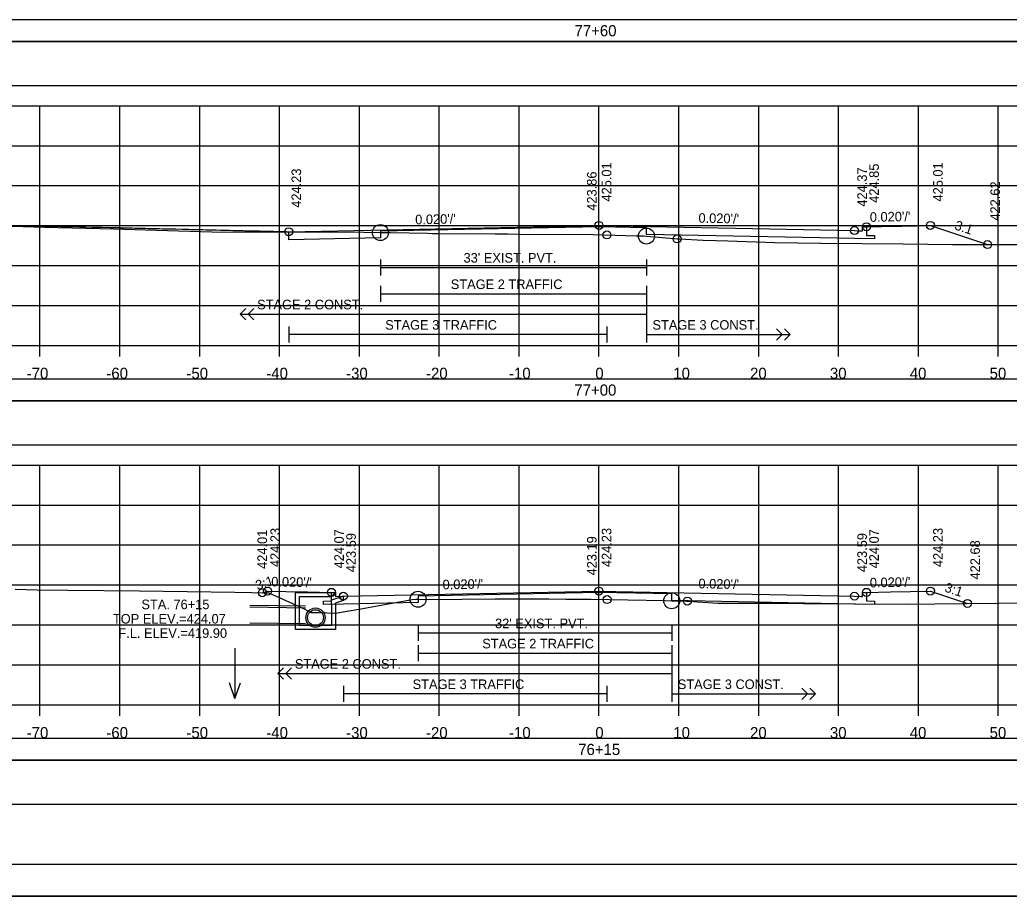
# Model space of a CAD drawing. Extents: x 1371057 to 1372761, y 380005 to 390517.
# Drawn here: x 1371488.3 to 1371612.2, y 387258.6 to 387368.3 of the extents above; entities that cross this region are included whole.
import ezdxf

# ---------------------------------------------------------------- set-up
doc = ezdxf.new("R2010")
doc.units = 0
for name, color, linetype in [('R_Alt Surface', 7, 'Continuous'), ('R_Axis', 7, 'Continuous'), ('R_Axis Annot', 7, 'Continuous'), ('R_Border', 7, 'Continuous'), ('R_Detour', 7, 'Continuous'), ('R_Dimension', 7, 'Continuous'), ('R_Exist Surface', 7, 'Continuous'), ('R_Fin Surface', 7, 'Continuous'), ('R_Grid', 7, 'Continuous'), ('R_No Plot', 7, 'Continuous'), ('R_Striping', 7, 'Continuous'), ('R_Water', 7, 'Continuous'), ('R_Water Annot', 7, 'Continuous'), ('R_Xsect Elev', 7, 'Continuous'), ('R_Xsect Slope', 7, 'Continuous')]:
    doc.layers.add(name, color=color, linetype=linetype)

msp = doc.modelspace()

# ---------------------------------------------------------------- linework, layer by layer
at = {"layer": 'R_Alt Surface'}
for points in [[(1371594.37, 387342.4), (1371594.37, 387341.32), (1371595.37, 387341.3), (1371595.37, 387340.87), (1371592.87, 387340.92), (1371566.81, 387341.44), (1371566.81, 387342.27), (1371560.87, 387342.39), (1371533.5, 387341.84), (1371533.5, 387341.01), (1371522.02, 387340.78), (1371522.02, 387341.78)], [(1371533.5, 387338.31), (1371533.5, 387336.31)], [(1371566.81, 387338.31), (1371566.81, 387336.31)], [(1371533.5, 387337.31), (1371566.81, 387337.31)], [(1371594.37, 387296.62), (1371594.37, 387295.54), (1371595.37, 387295.52), (1371595.37, 387295.09), (1371592.87, 387295.14), (1371569.99, 387295.6), (1371569.98, 387296.43), (1371560.87, 387296.61), (1371538.22, 387296.16), (1371538.22, 387295.33), (1371528.87, 387295.14), (1371526.37, 387295.09), (1371526.37, 387295.52), (1371527.37, 387295.54), (1371527.37, 387296.62)], [(1371594.37, 387296.62), (1371594.37, 387295.54), (1371595.37, 387295.52), (1371595.37, 387295.09), (1371592.87, 387295.14), (1371569.99, 387295.6), (1371569.98, 387296.43), (1371560.87, 387296.61), (1371538.22, 387296.16), (1371538.22, 387295.33), (1371528.87, 387295.14), (1371526.37, 387295.09), (1371526.37, 387295.52), (1371527.37, 387295.54), (1371527.37, 387296.62)], [(1371538.22, 387292.53), (1371538.22, 387290.53)], [(1371538.22, 387291.53), (1371569.98, 387291.53)], [(1371569.98, 387292.53), (1371569.98, 387290.53)]]:
    msp.add_lwpolyline(points, dxfattribs=at)
at = {"layer": 'R_Axis'}
for p, q in [((1371410.87, 387327.55), (1371710.87, 387327.55)), ((1371490.87, 387326.15), (1371490.87, 387327.55)), ((1371500.87, 387326.15), (1371500.87, 387327.55)), ((1371510.87, 387326.15), (1371510.87, 387327.55)), ((1371520.87, 387326.15), (1371520.87, 387327.55)), ((1371530.87, 387326.15), (1371530.87, 387327.55)), ((1371540.87, 387326.15), (1371540.87, 387327.55)), ((1371550.87, 387326.15), (1371550.87, 387327.55)), ((1371560.87, 387326.15), (1371560.87, 387327.55)), ((1371570.87, 387326.15), (1371570.87, 387327.55)), ((1371580.87, 387326.15), (1371580.87, 387327.55)), ((1371590.87, 387326.15), (1371590.87, 387327.55)), ((1371600.87, 387326.15), (1371600.87, 387327.55)), ((1371610.87, 387326.15), (1371610.87, 387327.55)), ((1371410.87, 387282.55), (1371710.87, 387282.55)), ((1371490.87, 387281.15), (1371490.87, 387282.55)), ((1371500.87, 387281.15), (1371500.87, 387282.55)), ((1371510.87, 387281.15), (1371510.87, 387282.55)), ((1371520.87, 387281.15), (1371520.87, 387282.55)), ((1371530.87, 387281.15), (1371530.87, 387282.55)), ((1371540.87, 387281.15), (1371540.87, 387282.55)), ((1371550.87, 387281.15), (1371550.87, 387282.55)), ((1371560.87, 387281.15), (1371560.87, 387282.55)), ((1371570.87, 387281.15), (1371570.87, 387282.55)), ((1371580.87, 387281.15), (1371580.87, 387282.55)), ((1371590.87, 387281.15), (1371590.87, 387282.55)), ((1371600.87, 387281.15), (1371600.87, 387282.55)), ((1371610.87, 387281.15), (1371610.87, 387282.55))]:
    msp.add_line(p, q, dxfattribs=at)
at = {"layer": 'R_Border'}
msp.add_line((1371719.05, 387262.55), (1371402.87, 387262.55), dxfattribs=at)
at = {"layer": 'R_Detour'}
for points in [[(1371407.72, 387365.6), (1371714.03, 387365.6), (1371714.03, 387368.3), (1371407.72, 387368.3)], [(1371407.72, 387320.6), (1371714.03, 387320.6), (1371714.03, 387323.3), (1371407.72, 387323.3)], [(1371407.72, 387275.6), (1371714.03, 387275.6), (1371714.03, 387278.3), (1371407.72, 387278.3)]]:
    msp.add_lwpolyline(points, close=True, dxfattribs=at)
at = {"layer": 'R_Dimension'}
for points in [[(1371407.72, 387360.08), (1371714.03, 387360.08), (1371714.03, 387365.6), (1371407.72, 387365.6)], [(1371407.72, 387315.08), (1371714.03, 387315.08), (1371714.03, 387320.6), (1371407.72, 387320.6)], [(1371407.72, 387270.08), (1371714.03, 387270.08), (1371714.03, 387275.6), (1371407.72, 387275.6)]]:
    msp.add_lwpolyline(points, close=True, dxfattribs=at)
at = {"layer": 'R_Exist Surface'}
for points in [[(1371486.11, 387342.53), (1371491.42, 387342.35), (1371500.06, 387342.13), (1371504.09, 387342.01), (1371513.77, 387341.73), (1371529.28, 387341.75), (1371533.5, 387341.67), (1371534.16, 387341.68), (1371534.76, 387341.67), (1371539.38, 387341.59), (1371540.02, 387341.57), (1371540.35, 387341.55), (1371540.68, 387341.56), (1371547.88, 387341.51), (1371548.74, 387341.5), (1371549.15, 387341.5), (1371549.45, 387341.5), (1371550.77, 387341.49), (1371560.16, 387341.43), (1371565.54, 387341.28), (1371566.43, 387341.26), (1371566.81, 387341.24), (1371566.81, 387341.24), (1371570.29, 387340.91), (1371570.66, 387340.87), (1371570.94, 387340.87), (1371573.92, 387340.72), (1371577.02, 387340.62), (1371582.88, 387340.44), (1371588.65, 387340.36), (1371598.98, 387340.25), (1371605.16, 387340.17), (1371615.54, 387340.18)], [(1371487.74, 387297.01), (1371490.53, 387296.95), (1371494.36, 387296.89), (1371503.32, 387296.82), (1371515.27, 387296.64), (1371519.51, 387296.54), (1371523.87, 387294.59), (1371524.8, 387294.1), (1371525.79, 387294.08), (1371527.89, 387294.02), (1371531.04, 387294.57), (1371537.49, 387295.74), (1371537.92, 387295.75), (1371538.22, 387295.75), (1371539.52, 387295.74), (1371547.88, 387295.8), (1371548.15, 387295.8), (1371548.15, 387295.8), (1371549.72, 387295.81), (1371550.42, 387295.81), (1371554.26, 387295.8), (1371554.6, 387295.8), (1371556.71, 387295.75), (1371559.38, 387295.76), (1371559.83, 387295.76), (1371569.1, 387295.59), (1371569.98, 387295.57), (1371571.32, 387295.54), (1371571.87, 387295.53), (1371571.94, 387295.53), (1371571.95, 387295.52), (1371572.2, 387295.5), (1371573.22, 387295.44), (1371575.74, 387295.28), (1371581.32, 387295.28), (1371585.19, 387295.25), (1371586.5, 387295.24), (1371599.52, 387295.14), (1371602.94, 387295.2), (1371614.97, 387295.29)]]:
    msp.add_lwpolyline(points, dxfattribs=at)
at = {"layer": 'R_Fin Surface'}
for points in [[(1371488.27, 387342.56), (1371488.88, 387342.55), (1371489.49, 387342.53), (1371489.52, 387342.53), (1371489.52, 387342.53), (1371490.14, 387342.52), (1371490.17, 387342.52), (1371490.34, 387342.52), (1371490.75, 387342.51), (1371490.83, 387342.51), (1371490.85, 387342.51), (1371491.41, 387342.49), (1371492.13, 387342.48), (1371492.15, 387342.48), (1371492.41, 387342.47), (1371492.42, 387342.47), (1371492.65, 387342.47), (1371492.66, 387342.47), (1371493.45, 387342.45), (1371493.46, 387342.45), (1371493.47, 387342.45), (1371493.88, 387342.44), (1371494.49, 387342.43), (1371494.51, 387342.43), (1371494.77, 387342.42), (1371495.08, 387342.42), (1371495.09, 387342.42), (1371495.82, 387342.4), (1371495.82, 387342.4), (1371496.06, 387342.39), (1371496.26, 387342.39), (1371496.27, 387342.39), (1371496.58, 387342.38), (1371497.35, 387342.36), (1371497.35, 387342.36), (1371497.42, 387342.36), (1371497.65, 387342.36), (1371497.66, 387342.36), (1371498.55, 387342.34), (1371498.55, 387342.34), (1371498.63, 387342.34), (1371498.65, 387342.34), (1371498.65, 387342.34), (1371499.66, 387342.31), (1371499.66, 387342.31), (1371499.9, 387342.31), (1371500.71, 387342.29), (1371500.71, 387342.29), (1371500.73, 387342.29), (1371500.73, 387342.29), (1371500.87, 387342.28), (1371501.16, 387342.28), (1371501.16, 387342.28), (1371501.77, 387342.26), (1371501.77, 387342.26), (1371502.41, 387342.25), (1371502.77, 387342.24), (1371502.78, 387342.24), (1371503.45, 387342.22), (1371504.07, 387342.21), (1371504.38, 387342.2), (1371505.29, 387342.18), (1371505.34, 387342.18), (1371505.87, 387342.17), (1371506.18, 387342.16), (1371506.58, 387342.15), (1371507.04, 387342.14), (1371507.8, 387342.12), (1371507.88, 387342.12), (1371508.69, 387342.1), (1371508.99, 387342.09), (1371509.47, 387342.08), (1371509.82, 387342.07), (1371510.15, 387342.06), (1371510.22, 387342.06), (1371510.87, 387342.05), (1371510.94, 387342.05), (1371511.28, 387342.04), (1371511.63, 387342.03), (1371512.29, 387342.01), (1371512.39, 387342.01), (1371512.92, 387342), (1371513.46, 387341.99), (1371513.51, 387341.99), (1371514.07, 387341.97), (1371514.33, 387341.97), (1371514.51, 387341.96), (1371514.59, 387341.96), (1371515.02, 387341.95), (1371515.08, 387341.95), (1371515.52, 387341.94), (1371515.54, 387341.94), (1371515.87, 387341.93), (1371515.95, 387341.93), (1371516.33, 387341.92), (1371516.5, 387341.91), (1371516.67, 387341.91), (1371516.97, 387341.9), (1371517.23, 387341.9), (1371517.45, 387341.89), (1371517.45, 387341.89), (1371517.64, 387341.89), (1371517.78, 387341.88), (1371517.89, 387341.88), (1371517.95, 387341.88), (1371517.97, 387341.88), (1371517.98, 387341.88), (1371517.99, 387341.88), (1371518.37, 387341.87), (1371519.25, 387341.85), (1371520.1, 387341.83), (1371520.87, 387341.81), (1371520.91, 387341.81), (1371521.69, 387341.79), (1371522.02, 387341.78), (1371522.02, 387341.78)], [(1371522.02, 387341.78), (1371560.87, 387342.56), (1371560.87, 387342.56), (1371560.88, 387342.56), (1371592.87, 387341.92), (1371593.2, 387341.91), (1371593.87, 387341.9), (1371593.87, 387342.4), (1371594.22, 387342.4), (1371594.37, 387342.4), (1371596.26, 387342.44), (1371597.37, 387342.46), (1371598.79, 387342.49), (1371602.37, 387342.56), (1371609.53, 387340.17)], [(1371518.72, 387296.56), (1371518.82, 387296.59), (1371519.37, 387296.78), (1371521.64, 387296.73), (1371524.37, 387296.68), (1371524.37, 387296.68), (1371527.37, 387296.62), (1371527.87, 387296.62), (1371527.87, 387296.4), (1371527.88, 387296.12), (1371528.84, 387296.14), (1371528.87, 387296.14), (1371560.87, 387296.78), (1371560.87, 387296.78), (1371560.87, 387296.78), (1371569.42, 387296.61), (1371592.87, 387296.14), (1371593.69, 387296.12), (1371593.87, 387296.12), (1371593.87, 387296.62), (1371594.37, 387296.62), (1371597.37, 387296.68), (1371597.37, 387296.68), (1371602.37, 387296.78), (1371607.02, 387295.23)]]:
    msp.add_lwpolyline(points, dxfattribs=at)
at = {"layer": 'R_Grid'}
for p, q in [((1371410.87, 387357.55), (1371710.87, 387357.55)), ((1371490.87, 387327.55), (1371490.87, 387357.55)), ((1371500.87, 387327.55), (1371500.87, 387357.55)), ((1371510.87, 387327.55), (1371510.87, 387357.55)), ((1371520.87, 387327.55), (1371520.87, 387357.55)), ((1371530.87, 387327.55), (1371530.87, 387357.55)), ((1371540.87, 387327.55), (1371540.87, 387357.55)), ((1371550.87, 387327.55), (1371550.87, 387357.55)), ((1371560.87, 387327.55), (1371560.87, 387357.55)), ((1371570.87, 387327.55), (1371570.87, 387357.55)), ((1371580.87, 387327.55), (1371580.87, 387357.55)), ((1371590.87, 387327.55), (1371590.87, 387357.55)), ((1371600.87, 387327.55), (1371600.87, 387357.55)), ((1371610.87, 387327.55), (1371610.87, 387357.55)), ((1371410.87, 387352.55), (1371710.87, 387352.55)), ((1371410.87, 387347.55), (1371710.87, 387347.55)), ((1371410.87, 387342.55), (1371710.87, 387342.55)), ((1371410.87, 387337.55), (1371710.87, 387337.55)), ((1371410.87, 387332.55), (1371710.87, 387332.55)), ((1371410.87, 387327.55), (1371710.87, 387327.55)), ((1371410.87, 387312.55), (1371710.87, 387312.55)), ((1371490.87, 387282.55), (1371490.87, 387312.55)), ((1371500.87, 387282.55), (1371500.87, 387312.55)), ((1371510.87, 387282.55), (1371510.87, 387312.55)), ((1371520.87, 387282.55), (1371520.87, 387312.55)), ((1371530.87, 387282.55), (1371530.87, 387312.55)), ((1371540.87, 387282.55), (1371540.87, 387312.55)), ((1371550.87, 387282.55), (1371550.87, 387312.55)), ((1371560.87, 387282.55), (1371560.87, 387312.55)), ((1371570.87, 387282.55), (1371570.87, 387312.55)), ((1371580.87, 387282.55), (1371580.87, 387312.55)), ((1371590.87, 387282.55), (1371590.87, 387312.55)), ((1371600.87, 387282.55), (1371600.87, 387312.55)), ((1371610.87, 387282.55), (1371610.87, 387312.55)), ((1371410.87, 387307.55), (1371710.87, 387307.55)), ((1371410.87, 387302.55), (1371710.87, 387302.55)), ((1371410.87, 387297.55), (1371710.87, 387297.55)), ((1371410.87, 387292.55), (1371710.87, 387292.55)), ((1371410.87, 387287.55), (1371710.87, 387287.55)), ((1371410.87, 387282.55), (1371710.87, 387282.55))]:
    msp.add_line(p, q, dxfattribs=at)
at = {"layer": 'R_No Plot'}
for p, q in [((1371517.14, 387295), (1371524.1, 387294.91)), ((1371517.14, 387292.58), (1371524.1, 387292.49)), ((1371390.47, 387258.57), (1371723.8, 387258.57))]:
    msp.add_line(p, q, dxfattribs=at)
for points in [[(1371390.46, 387471.91), (1371723.8, 387471.91), (1371723.8, 387258.57), (1371390.46, 387258.57)], [(1371636.79, 387468.01), (1371656.41, 387468.01), (1371656.41, 387458.13), (1371672.52, 387458.13), (1371695.72, 387458.13), (1371695.84, 387429.97), (1371719.05, 387429.97), (1371719.05, 387262.55), (1371402.87, 387262.55), (1371402.87, 387468.01)]]:
    msp.add_lwpolyline(points, close=True, dxfattribs=at)
for centre, radius in [((1371533.5, 387341.67), 1), ((1371560.87, 387342.56), 0.5), ((1371592.87, 387341.92), 0.5), ((1371594.37, 387342.4), 0.5), ((1371602.37, 387342.56), 0.5), ((1371522.02, 387341.78), 0.5), ((1371561.87, 387341.38), 0.5), ((1371566.81, 387341.24), 1), ((1371570.66, 387340.87), 0.5), ((1371609.53, 387340.17), 0.5), ((1371518.72, 387296.56), 0.5), ((1371518.72, 387296.56), 0.5), ((1371519.37, 387296.78), 0.5), ((1371527.37, 387296.62), 0.5), ((1371528.87, 387296.14), 0.5), ((1371538.22, 387295.75), 1), ((1371560.87, 387296.78), 0.5), ((1371569.98, 387295.57), 1), ((1371592.87, 387296.14), 0.5), ((1371594.37, 387296.62), 0.5), ((1371602.37, 387296.78), 0.5), ((1371561.88, 387295.72), 0.5), ((1371571.94, 387295.53), 0.5), ((1371607.02, 387295.23), 0.5), ((1371525.37, 387293.45), 1.21)]:
    msp.add_circle(centre, radius, dxfattribs=at)
at = {"layer": 'R_Striping'}
for p, q in [((1371533.5, 387335), (1371533.5, 387333)), ((1371566.81, 387335), (1371566.81, 387327.91)), ((1371533.5, 387334), (1371566.81, 387334)), ((1371515.93, 387331.46), (1371516.64, 387332.16)), ((1371515.93, 387331.46), (1371566.81, 387331.46)), ((1371516.64, 387330.75), (1371515.93, 387331.46)), ((1371516.93, 387331.46), (1371517.64, 387332.16)), ((1371517.64, 387330.75), (1371516.93, 387331.46)), ((1371522.02, 387329.91), (1371522.02, 387327.91)), ((1371561.87, 387328.91), (1371522.02, 387328.91)), ((1371561.87, 387329.91), (1371561.87, 387327.91)), ((1371566.81, 387328.91), (1371584.81, 387328.91)), ((1371566.85, 387328.91), (1371576.85, 387328.91)), ((1371583.81, 387328.91), (1371583.11, 387329.62)), ((1371583.11, 387328.21), (1371583.81, 387328.91)), ((1371584.81, 387328.91), (1371584.11, 387329.62)), ((1371584.11, 387328.21), (1371584.81, 387328.91)), ((1371538.22, 387290), (1371538.22, 387288)), ((1371569.98, 387290), (1371569.98, 387282.91)), ((1371538.22, 387289), (1371569.98, 387289)), ((1371520.65, 387286.46), (1371521.36, 387287.16)), ((1371521.65, 387286.46), (1371522.36, 387287.16)), ((1371520.65, 387286.46), (1371569.98, 387286.46)), ((1371521.36, 387285.75), (1371520.65, 387286.46)), ((1371522.36, 387285.75), (1371521.65, 387286.46)), ((1371528.87, 387284.91), (1371528.87, 387282.91)), ((1371561.87, 387284.91), (1371561.87, 387282.91)), ((1371586.98, 387283.91), (1371586.28, 387284.62)), ((1371587.98, 387283.91), (1371587.28, 387284.62)), ((1371561.87, 387283.91), (1371528.87, 387283.91)), ((1371569.98, 387283.91), (1371587.98, 387283.91)), ((1371570.02, 387283.91), (1371580.02, 387283.91)), ((1371586.28, 387283.21), (1371586.98, 387283.91)), ((1371587.28, 387283.21), (1371587.98, 387283.91))]:
    msp.add_line(p, q, dxfattribs=at)
at = {"layer": 'R_Water'}
for p, q in [((1371522.87, 387296.62), (1371527.62, 387296.62)), ((1371522.87, 387295.12), (1371522.87, 387296.62)), ((1371527.7, 387296.45), (1371527.62, 387296.62)), ((1371523.37, 387295.12), (1371523.37, 387296.12)), ((1371523.37, 387296.12), (1371527.37, 387296.12)), ((1371527.7, 387296.45), (1371527.37, 387296.12)), ((1371528.87, 387296.14), (1371527.37, 387295.62)), ((1371527.37, 387295.12), (1371527.37, 387295.62)), ((1371528.87, 387295.61), (1371527.87, 387295.26)), ((1371527.87, 387295.12), (1371527.87, 387295.26)), ((1371517.14, 387294.79), (1371524.1, 387294.7)), ((1371517.14, 387292.79), (1371524.1, 387292.7))]:
    msp.add_line(p, q, dxfattribs=at)
for points in [[(1371528.87, 387295.61), (1371528.87, 387296.14)], [(1371527.87, 387295.12), (1371527.87, 387291.95), (1371525.37, 387291.95), (1371522.87, 387291.95), (1371522.87, 387295.12)], [(1371527.37, 387295.12), (1371527.37, 387292.45), (1371525.37, 387292.45), (1371523.37, 387292.45), (1371523.37, 387295.12)]]:
    msp.add_lwpolyline(points, dxfattribs=at)
msp.add_circle((1371525.37, 387293.45), 1, dxfattribs=at)
at = {"layer": 'R_Water Annot'}
for p, q in [((1371515.29, 387289.63), (1371515.29, 387283.34)), ((1371515.29, 387283.34), (1371514.59, 387285.27)), ((1371515.29, 387283.34), (1371515.99, 387285.27))]:
    msp.add_line(p, q, dxfattribs=at)
at = {"layer": 'R_Xsect Elev'}
for p, q in [((1371560.87, 387341.41), (1371560.87, 387351.41)), ((1371560.87, 387295.74), (1371560.87, 387305.74))]:
    msp.add_line(p, q, dxfattribs=at)

# ---------------------------------------------------------------- texts
at = {"layer": 'R_Axis Annot'}
for s, p in [('77+60', (1371557.81, 387366.25)), ('-70', (1371489.21, 387323.35)), ('-60', (1371499.18, 387323.35)), ('-50', (1371509.21, 387323.35)), ('-40', (1371519.21, 387323.35)), ('-30', (1371529.21, 387323.35)), ('-20', (1371539.21, 387323.35)), ('-10', (1371549.61, 387323.35)), ('0', (1371560.41, 387323.35)), ('10', (1371570.18, 387323.35)), ('20', (1371579.79, 387323.35)), ('30', (1371589.79, 387323.35)), ('40', (1371599.79, 387323.35)), ('50', (1371609.79, 387323.35)), ('77+00', (1371557.79, 387321.25)), ('-70', (1371489.21, 387278.35)), ('-60', (1371499.18, 387278.35)), ('-50', (1371509.21, 387278.35)), ('-40', (1371519.21, 387278.35)), ('-30', (1371529.21, 387278.35)), ('-20', (1371539.21, 387278.35)), ('-10', (1371549.61, 387278.35)), ('0', (1371560.41, 387278.35)), ('10', (1371570.18, 387278.35)), ('20', (1371579.79, 387278.35)), ('30', (1371589.79, 387278.35)), ('40', (1371599.79, 387278.35)), ('50', (1371609.79, 387278.35)), ('76+15', (1371558.27, 387276.25))]:
    msp.add_text(s, height=1.4, dxfattribs=at).set_placement(p)
at = {"layer": 'R_Striping'}
for s, p in [('STAGE 2 TRAFFIC', (1371542.31, 387334.6)), ('STAGE 2 CONST.', (1371518.06, 387332.06)), ('STAGE 3 TRAFFIC', (1371534.1, 387329.51)), ('STAGE 3 CONST.', (1371567.57, 387329.51)), ('STAGE 2 TRAFFIC', (1371546.25, 387289.6)), ('STAGE 2 CONST.', (1371522.78, 387287.06)), ('STAGE 3 TRAFFIC', (1371537.53, 387284.51)), ('STAGE 3 CONST.', (1371570.74, 387284.51))]:
    msp.add_text(s, height=1.2, dxfattribs=at).set_placement(p)
at = {"layer": 'R_Water'}
for s, p in [("33' EXIST. PVT.", (1371543.91, 387337.91)), ("32' EXIST. PVT.", (1371547.86, 387292.13))]:
    msp.add_text(s, height=1.2, dxfattribs=at).set_placement(p)
at = {"layer": 'R_Water Annot'}
for s, p in [('STA. 76+15', (1371503.57, 387294.51)), ('TOP ELEV.=424.07', (1371500, 387292.71)), ('F.L. ELEV.=419.90', (1371500.69, 387290.91))]:
    msp.add_text(s, height=1.2, dxfattribs=at).set_placement(p)
at = {"layer": 'R_Xsect Elev'}
for s, p in [('425.01', (1371562.42, 387345.56)), ('424.37', (1371594.42, 387344.92)), ('424.85', (1371595.92, 387345.4)), ('425.01', (1371603.92, 387345.56)), ('424.23', (1371523.57, 387344.78)), ('423.86', (1371560.57, 387344.41)), ('422.62', (1371611.08, 387343.17)), ('424.01', (1371519.3, 387299.56)), ('424.23', (1371520.92, 387299.78)), ('424.07', (1371528.92, 387299.62)), ('423.59', (1371530.42, 387299.14)), ('424.23', (1371562.42, 387299.78)), ('423.59', (1371594.42, 387299.14)), ('424.07', (1371595.92, 387299.62)), ('424.23', (1371603.92, 387299.78)), ('423.19', (1371560.57, 387298.74)), ('422.68', (1371608.57, 387298.23))]:
    msp.add_text(s, height=1.2, rotation=90, dxfattribs=at).set_placement(p)
at = {"layer": 'R_Xsect Slope'}
for s, rotation, p in [("0.020'/'", 1.1457, (1371537.87, 387342.7)), ("0.020'/'", 358.8543, (1371573.32, 387342.91)), ("0.020'/'", 1.1458, (1371594.8, 387343.01)), ('3:1', 341.5644, (1371605.32, 387342.1)), ('3:1', 18.4286, (1371518.1, 387296.88)), ("0.020'/'", 358.8543, (1371519.82, 387297.37)), ("0.020'/'", 1.1457, (1371541.3, 387296.99)), ("0.020'/'", 358.8542, (1371573.32, 387297.13)), ("0.020'/'", 1.1457, (1371594.8, 387297.23)), ('3:1', 341.5638, (1371604.07, 387296.74))]:
    msp.add_text(s, height=1.2, rotation=rotation, dxfattribs=at).set_placement(p)

doc.saveas('drawing.dxf')
